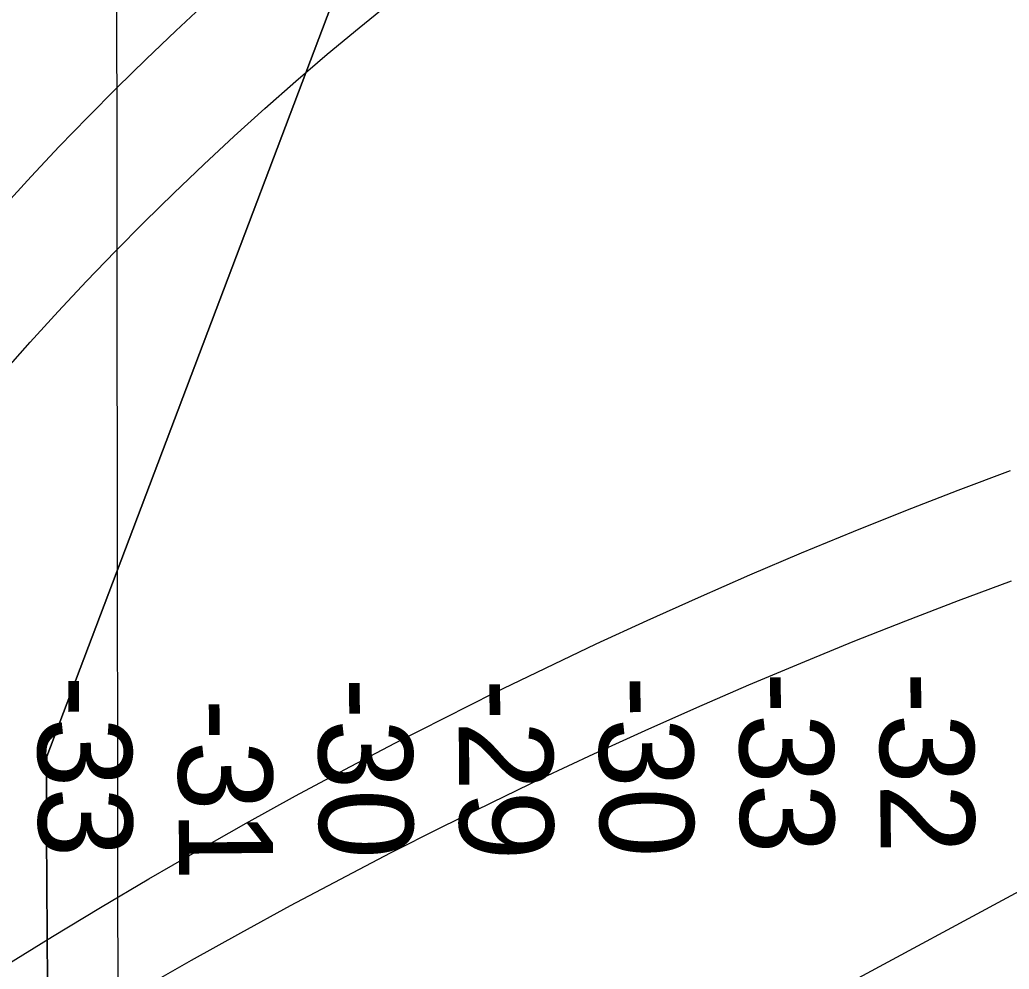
# Model space of a CAD drawing. Extents: x 3313447 to 3351316, y 703786 to 729172.
# Drawn here: x 3322761 to 3323466, y 722622 to 723299 of the extents above; entities that cross this region are included whole.
import ezdxf

# ---------------------------------------------------------------- set-up
doc = ezdxf.new("R2010")
doc.units = 0
for name, color, linetype in [('V-GRID-MAJR', 7, 'Continuous'), ('V-RIVR-RANG', 7, 'Continuous'), ('V-TOPO-DPTH', 7, 'Continuous'), ('V-TOPO-MINR', 7, 'Continuous'), ('V-UTIL-LINE', 7, 'Continuous')]:
    doc.layers.add(name, color=color, linetype=linetype)

msp = doc.modelspace()

# ---------------------------------------------------------------- linework, layer by layer
at = {"layer": 'V-GRID-MAJR'}
msp.add_spline([(3322840.097, 715233.372), (3322833.044, 721295.0380000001), (3322825.991, 727356.734), (3322825.989, 727358.642)], degree=3, dxfattribs=at)
at = {"layer": 'V-TOPO-DPTH'}
for points in [[(3322786.4259048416, 721470.289295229), (3322781.1922417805, 721842.7008944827), (3322780.9342580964, 721865.0337115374), (3322780.7507563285, 721887.3669542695), (3322780.678977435, 721909.7008355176), (3322780.6816804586, 721932.0351424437), (3322781.758337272, 722342.615187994), (3322781.8433068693, 722409.8888233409), (3322781.80635678, 722477.162226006), (3322781.5865271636, 722544.4352796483), (3322781.2447778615, 722611.7081006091), (3322780.556517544, 722718.5919750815), (3322780.5044053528, 722732.4225932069), (3322780.5015542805, 722746.2530898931), (3322780.572594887, 722760.0834044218), (3322780.6928966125, 722773.9135975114), (3323085.942843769, 723579.618057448)], [(3323085.942843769, 723579.618057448), (3322780.6928966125, 722773.9135975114), (3322780.572594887, 722760.0834044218), (3322780.5015542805, 722746.2530898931), (3322780.5044053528, 722732.4225932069), (3322780.556517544, 722718.5919750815), (3322781.2447778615, 722611.7081006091), (3322781.5865271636, 722544.4352796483), (3322781.80635678, 722477.162226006), (3322781.8433068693, 722409.8888233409), (3322781.758337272, 722342.615187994), (3322780.6816804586, 721932.0351424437), (3322780.678977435, 721909.7008355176), (3322780.7507563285, 721887.3669542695), (3322780.9342580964, 721865.0337115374), (3322781.1922417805, 721842.7008944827), (3322786.4259048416, 721470.289295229)]]:
    msp.add_lwpolyline(points, dxfattribs=at)
at = {"layer": 'V-TOPO-MINR'}
msp.add_lwpolyline([(3323085.942843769, 723579.618057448), (3322780.6928966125, 722773.9135975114), (3322780.572594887, 722760.0834044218), (3322780.5015542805, 722746.2530898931), (3322780.5044053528, 722732.4225932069), (3322780.556517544, 722718.5919750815), (3322781.2447778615, 722611.7081006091), (3322781.5865271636, 722544.4352796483), (3322781.80635678, 722477.162226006), (3322781.8433068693, 722409.8888233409), (3322781.758337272, 722342.615187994), (3322780.6816804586, 721932.0351424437), (3322780.678977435, 721909.7008355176), (3322780.7507563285, 721887.3669542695), (3322780.9342580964, 721865.0337115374), (3322781.1922417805, 721842.7008944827), (3322786.4259048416, 721470.289295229)], dxfattribs=at)
at = {"layer": 'V-UTIL-LINE'}
msp.add_line((3325333.519, 723679.6), (3322454.6380000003, 722129.01), dxfattribs=at)
for points in [[(3322749.367, 723046.983), (3322768.924, 723069.056), (3322788.7830000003, 723090.855), (3322808.94, 723112.38), (3322829.393, 723133.621), (3322850.137, 723154.581), (3322871.168, 723175.251), (3322892.484, 723195.629), (3322914.078, 723215.711), (3322935.946, 723235.493), (3322958.0870000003, 723254.9720000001), (3322980.494, 723274.1410000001), (3323003.166, 723293.001), (3323026.093, 723311.546)], [(3322749.789, 723165.431), (3322769.528, 723187.029), (3322789.563, 723208.353), (3322809.89, 723229.4), (3322830.505, 723250.1630000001), (3322851.403, 723270.643), (3322872.5810000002, 723290.83), (3322894.036, 723310.724)], [(3322716.81, 722603.052), (3322750.615, 722624.478), (3322784.636, 722645.558), (3322818.8680000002, 722666.29), (3322853.312, 722686.672), (3322887.9620000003, 722706.701), (3322922.815, 722726.379), (3322957.864, 722745.697), (3322993.11, 722764.658), (3323028.5470000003, 722783.26), (3323064.1720000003, 722801.497), (3323099.981, 722819.372), (3323135.97, 722836.881), (3323172.136, 722854.02), (3323208.4760000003, 722870.791), (3323244.983, 722887.192), (3323281.657, 722903.219), (3323318.492, 722918.87), (3323355.483, 722934.1460000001), (3323392.63, 722949.0430000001), (3323429.926, 722963.562), (3323467.367, 722977.699)], [(3322848.802, 722608.66), (3322883.767, 722628.66), (3322918.934, 722648.309), (3322954.296, 722667.599), (3322989.852, 722686.529), (3323025.598, 722705.098), (3323061.532, 722723.3030000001), (3323097.646, 722741.143), (3323133.941, 722758.616), (3323170.412, 722775.721), (3323207.052, 722792.455), (3323243.861, 722808.819), (3323280.8340000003, 722824.806), (3323317.968, 722840.419), (3323355.256, 722855.655), (3323392.699, 722870.511), (3323430.288, 722884.988), (3323468.025, 722899.082)]]:
    msp.add_lwpolyline(points, dxfattribs=at)

# ---------------------------------------------------------------- texts
at = {"layer": 'V-RIVR-RANG'}
for s, p in [('-33', (3323273.868680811, 722833.9903894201)), ('-32', (3323373.871788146, 722833.9938463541)), ('-33', (3322773.875680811, 722831.3333894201)), ('-30', (3322973.8911638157, 722830.022445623)), ('-29', (3323073.902485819, 722828.9708164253)), ('-30', (3323173.8881638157, 722831.084445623)), ('-31', (3322874.008169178, 722814.7202397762))]:
    msp.add_text(s, height=67.00000000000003, rotation=270.4460833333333, dxfattribs=at).set_placement(p)

doc.saveas('drawing.dxf')
